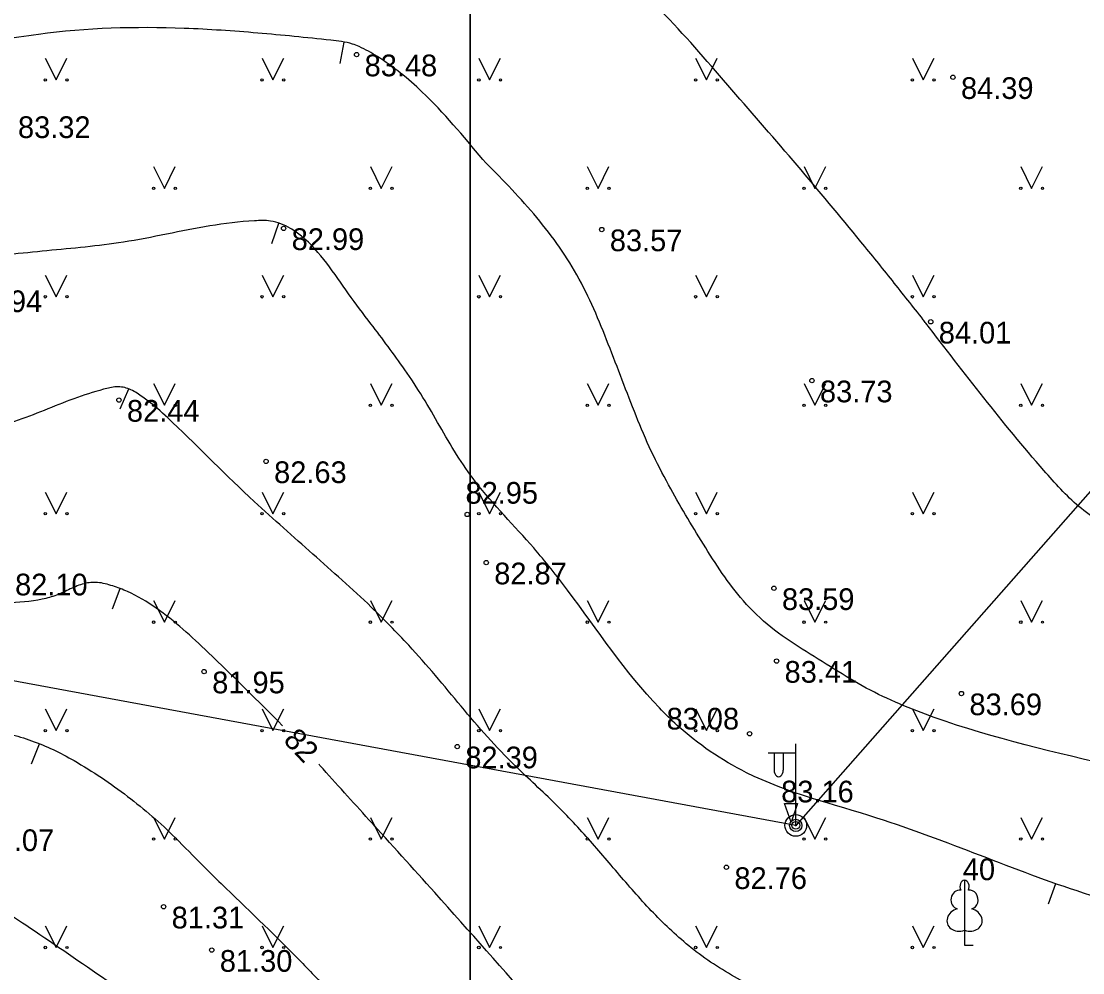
# Model space of a CAD drawing. Extents: x 576692 to 577659, y 273254 to 273799.
# Drawn here: x 577451.7 to 577476.18, y 273326.92 to 273348.85 of the extents above; entities that cross this region are included whole.
import ezdxf

# ---------------------------------------------------------------- set-up
doc = ezdxf.new("R2010")
doc.units = 0
for name, color, linetype in [('APGR_SARK_####_####_#', 7, 'Continuous'), ('BUVE_BALK_####_####_#', 7, 'Continuous'), ('GEOD_ELEM_####_TKST_#', 7, 'Continuous'), ('GEOD_SITP_####_TKST_#', 7, 'Continuous'), ('HIDT_REZV_####_TKST_#', 7, 'Continuous'), ('LKAN_ELEM_PAST_TKST_#', 7, 'Continuous'), ('RAMI_UZMR_####_####_#', 7, 'Continuous'), ('RELJ_ELEM_####_####_#', 7, 'Continuous'), ('RELJ_HORZ_PAMT_####_#', 7, 'Continuous'), ('TERT_DIAM_####_TKST_#', 7, 'Continuous'), ('TERT_KONT_####_####_#', 7, 'Continuous'), ('TERT_KRND_####_####_#', 7, 'Continuous')]:
    doc.layers.add(name, color=color, linetype=linetype)

msp = doc.modelspace()

# ---------------------------------------------------------------- linework, layer by layer
at = {"layer": 'BUVE_BALK_####_####_#'}
msp.add_spline([(577440.086, 273287.025), (577442.904, 273289.876), (577446.523, 273296.367), (577448.353, 273301.527), (577447.979, 273307.103), (577447.202, 273311.849), (577448.307, 273313.964), (577449.38, 273315.637), (577450.167, 273316.168), (577454.625, 273317.51), (577459.249, 273318.082), (577466.371, 273319.92), (577471.723, 273321.743), (577476.307, 273322.448), (577482.982, 273324.454), (577489.827, 273326.826), (577496.27, 273329.895), (577498.201, 273330.582), (577503.884, 273332.112), (577509.742, 273333.633), (577512.976, 273334.474), (577526.395, 273338.786), (577528.539, 273339.152), (577529.819, 273339.159)], degree=3, dxfattribs=at)
at = {"layer": 'GEOD_ELEM_####_TKST_#'}
msp.add_line((577453.802, 273335.308), (577453.98, 273335.775), dxfattribs=at)
for points in [[(577472.56, 273341.89), (577472.5, 273341.971), (577472.144, 273342.423), (577471.787, 273342.874), (577471.063, 273343.768), (577469.591, 273345.533), (577468.085, 273347.273), (577466.548, 273348.994), (577465.374, 273350.085), (577464.97, 273350.399)], [(577483.615, 273336.619), (577482.815, 273336.591), (577481.136, 273336.577), (577479.46, 273336.595), (577478.862, 273336.619), (577478.268, 273336.685), (577477.679, 273336.816), (577477.387, 273336.912), (577477.097, 273337.032), (577476.091, 273337.666), (577475.282, 273338.495), (577472.56, 273341.89)], [(577457.726, 273332.612), (577456.007, 273334.304), (577454.807, 273335.324), (577454.148, 273335.705), (577453.806, 273335.835), (577453.457, 273335.914), (577453.145, 273335.887), (577452.829, 273335.766), (577452.509, 273335.623), (577452.182, 273335.529), (577451.352, 273335.445), (577450.166, 273335.513), (577448.981, 273335.637), (577447.795, 273335.751), (577446.608, 273335.786), (577442.612, 273335.697)], [(577479.069, 273319.949), (577476.485, 273319.899), (577475.748, 273320.022), (577475.016, 273320.171), (577473.563, 273320.542), (577471.782, 273321.087), (577470.824, 273321.437), (577470.184, 273321.64), (577469.536, 273321.82), (577468.887, 273321.998), (577468.242, 273322.193), (577466.653, 273322.964), (577465.845, 273323.708), (577465.082, 273324.478), (577463.624, 273326.076), (577461.234, 273328.765), (577459.717, 273330.445), (577458.587, 273331.695), (577458.562, 273331.723)]]:
    msp.add_spline(points, degree=3, dxfattribs=at)
at = {"layer": 'GEOD_SITP_####_TKST_#'}
for p, q in [((577459.052, 273347.876), (577459.148, 273348.367)), ((577457.473, 273343.728), (577457.636, 273344.2)), ((577453.981, 273339.919), (577454.181, 273340.378)), ((577451.935, 273331.732), (577452.119, 273332.197)), ((577475.389, 273328.508), (577475.557, 273328.979))]:
    msp.add_line(p, q, dxfattribs=at)
for points in [[(577433.681, 273353.549), (577434.146, 273353.681), (577435.34, 273354.095), (577436.513, 273354.572), (577437.693, 273355.032), (577438.906, 273355.393), (577439.647, 273355.5), (577440.061, 273355.535), (577444.819, 273356.294), (577447.03, 273356.719), (577447.248, 273356.787), (577447.696, 273357.012), (577453.343, 273359.863), (577455.148, 273360.377), (577456.086, 273360.445), (577457.014, 273360.435), (577458.292, 273360.309), (577459.568, 273360.001), (577462.624, 273358.821), (577464.616, 273357.852), (577466.676, 273356.676), (577467.661, 273356.019), (577468.602, 273355.295), (577469.243, 273354.712), (577469.849, 273354.096), (577470.446, 273353.472), (577471.062, 273352.865), (577472.449, 273351.604), (577473.17, 273351.006), (577473.926, 273350.446), (577474.125, 273350.342), (577474.341, 273350.271), (577474.56, 273350.205), (577474.768, 273350.118), (577476.044, 273349.322), (577477.563, 273348.003), (577479.04, 273346.646), (577480.506, 273345.28), (577481.996, 273343.935), (577482.875, 273343.223), (577486.671, 273341.597), (577490.988, 273342.238), (577495.177, 273344.395), (577505.79, 273348.286), (577510.118, 273350.135)], [(577527.05, 273349.41), (577525.115, 273348.095), (577523.428, 273347.167), (577521.332, 273346.203), (577519.606, 273345.516), (577517.434, 273344.55), (577515.604, 273343.88), (577513.73, 273343.321), (577511.866, 273342.738), (577510.954, 273342.397), (577510.065, 273341.999), (577506.365, 273340.065), (577502.716, 273338.041), (577501.439, 273337.285), (577500.178, 273336.499), (577497.567, 273335.101), (577493.474, 273333.458), (577489.361, 273331.873), (577487.055, 273330.979), (577485.89, 273330.572), (577485.304, 273330.388), (577484.714, 273330.221), (577483.886, 273330.115), (577483.037, 273330.184), (577482.185, 273330.357), (577481.35, 273330.567), (577476.99, 273331.654), (577472.749, 273332.806), (577471.186, 273333.482), (577470.444, 273333.918), (577469.71, 273334.381), (577468.985, 273334.883), (577468.353, 273335.492), (577467.429, 273336.795), (577466.627, 273338.162), (577466.228, 273338.942), (577465.879, 273339.754), (577465.237, 273341.409), (577464.512, 273343.003), (577463.516, 273344.41), (577462.339, 273345.665)], [(577462.339, 273345.665), (577460.939, 273347.225), (577459.911, 273348.039), (577459.492, 273348.266), (577459.333, 273348.326), (577458.834, 273348.414), (577457.15, 273348.579), (577455.458, 273348.687), (577452.093, 273348.55), (577451.196, 273348.409), (577450.303, 273348.24), (577448.536, 273347.816), (577443.422, 273346.414), (577442.171, 273346.064)], [(577529.606, 273347.136), (577528.445, 273346.428), (577525.335, 273344.942), (577523.287, 273343.932), (577519.942, 273342.473), (577516.535, 273341.179), (577515.201, 273340.747), (577513.845, 273340.377), (577512.495, 273339.988), (577511.182, 273339.498), (577509.506, 273338.608), (577507.914, 273337.562), (577506.332, 273336.496), (577504.687, 273335.547), (577502.467, 273334.446), (577500.241, 273333.358), (577495.754, 273331.246), (577491.076, 273329.209), (577488.577, 273328.224), (577487.304, 273327.799), (577486.008, 273327.432), (577484.227, 273327.258), (577482.435, 273327.432), (577479.298, 273327.961), (577476.198, 273328.754), (577471.432, 273330.484), (577468.423, 273331.53), (577466.826, 273332.621), (577466.415, 273333.022), (577464.299, 273335.735), (577463.516, 273336.711), (577462.174, 273338.236), (577461.739, 273338.863), (577461.348, 273339.521), (577460.962, 273340.182), (577460.541, 273340.819), (577459.762, 273341.878), (577459.246, 273342.569), (577458.16, 273343.898), (577457.905, 273344.078), (577457.448, 273344.246), (577457.074, 273344.252), (577456.047, 273344.134), (577454.052, 273343.759), (577452.289, 273343.561), (577450.526, 273343.384), (577448.905, 273343.255), (577447.284, 273343.115), (577446.578, 273342.993), (577443.988, 273342.333), (577443.349, 273342.177)], [(577531.625, 273345.202), (577529.559, 273342.552), (577527.687, 273341.084), (577525.405, 273339.713), (577524.192, 273339.157), (577522.943, 273338.683), (577520.422, 273337.964), (577517.861, 273337.411), (577515.305, 273336.862), (577512.795, 273336.153), (577509.22, 273334.862), (577505.018, 273333.083), (577503.553, 273332.071), (577503.284, 273331.804), (577503.039, 273331.514), (577502.795, 273331.224), (577502.527, 273330.955), (577501.89, 273330.406), (577501.233, 273329.882), (577499.795, 273329.053), (577496.857, 273327.9), (577494.396, 273326.913), (577493.163, 273326.423), (577491.922, 273325.947), (577487.632, 273324.934), (577485.432, 273324.642), (577484.333, 273324.494), (577483.238, 273324.325), (577480.955, 273323.953), (577478.67, 273323.609), (577477.42, 273323.486), (577476.794, 273323.504), (577476.176, 273323.609), (577474.028, 273324.342), (577471.939, 273325.232), (577469.527, 273326.172), (577468.36, 273326.71), (577467.802, 273327.032), (577467.266, 273327.403), (577466.382, 273328.191), (577465.59, 273329.06), (577464.825, 273329.951), (577464.02, 273330.804), (577463.09, 273331.689), (577462.447, 273332.356), (577461.843, 273333.06), (577461.248, 273333.772), (577460.633, 273334.466), (577459.769, 273335.348), (577459.102, 273335.965), (577458.424, 273336.57), (577457.744, 273337.172), (577457.071, 273337.781), (577455.188, 273339.604), (577454.719, 273340.023), (577454.466, 273340.209), (577454.191, 273340.373), (577453.896, 273340.424), (577453.594, 273340.368), (577452.906, 273340.149), (577452.226, 273339.882), (577451.54, 273339.628), (577450.835, 273339.444), (577449.277, 273339.262), (577448.632, 273339.263), (577447.987, 273339.286), (577447.342, 273339.305), (577446.698, 273339.293), (577444.022, 273339.084), (577443.067, 273338.963), (577443.065, 273338.963)], [(577442.046, 273332.54), (577444.047, 273332.679), (577446.023, 273332.742), (577448.641, 273332.737), (577449.207, 273332.717), (577449.772, 273332.672), (577450.335, 273332.608), (577450.899, 273332.527), (577451.424, 273332.421), (577451.935, 273332.266), (577452.431, 273332.062), (577452.914, 273331.808), (577454.15, 273330.985), (577455.254, 273330.027), (577455.876, 273329.395), (577456.308, 273328.972), (577458.053, 273327.27), (577458.757, 273326.525), (577459.096, 273326.14), (577459.433, 273325.753), (577460.047, 273324.921), (577460.596, 273324.032), (577461.174, 273323.172), (577461.503, 273322.779), (577461.876, 273322.426), (577463.022, 273321.51), (577464.183, 273320.615), (577465.446, 273319.654), (577468.759, 273318.12), (577470.368, 273316.813), (577470.931, 273316.149)], [(577441.53, 273329.58), (577441.536, 273329.58), (577442.98, 273329.658), (577446.342, 273329.741), (577447.115, 273329.735), (577447.885, 273329.679), (577448.651, 273329.552), (577449.031, 273329.454), (577449.409, 273329.329), (577450.653, 273328.742), (577451.799, 273328.021), (577453.548, 273326.829), (577455.601, 273325.353), (577456.194, 273324.877), (577456.759, 273324.367), (577457.301, 273323.833), (577457.827, 273323.282), (577458.269, 273322.766), (577458.682, 273322.228), (577459.092, 273321.687), (577459.526, 273321.163), (577460.957, 273319.669), (577461.721, 273318.974), (577462.118, 273318.642), (577462.527, 273318.323), (577462.968, 273318.04), (577463.434, 273317.798), (577463.901, 273317.559), (577464.348, 273317.287), (577464.612, 273317.101)]]:
    msp.add_spline(points, degree=3, dxfattribs=at)
at = {"layer": 'LKAN_ELEM_PAST_TKST_#'}
for p, q in [((577452.25, 273348), (577452.5, 273347.5)), ((577452.5, 273347.5), (577452.75, 273348)), ((577457.25, 273348), (577457.5, 273347.5)), ((577457.5, 273347.5), (577457.75, 273348)), ((577462.25, 273348), (577462.5, 273347.5)), ((577462.5, 273347.5), (577462.75, 273348)), ((577467.25, 273348), (577467.5, 273347.5)), ((577467.5, 273347.5), (577467.75, 273348)), ((577472.25, 273348), (577472.5, 273347.5)), ((577472.5, 273347.5), (577472.75, 273348)), ((577454.75, 273345.5), (577455, 273345)), ((577455, 273345), (577455.25, 273345.5)), ((577459.75, 273345.5), (577460, 273345)), ((577460, 273345), (577460.25, 273345.5)), ((577464.75, 273345.5), (577465, 273345)), ((577465, 273345), (577465.25, 273345.5)), ((577469.75, 273345.5), (577470, 273345)), ((577470, 273345), (577470.25, 273345.5)), ((577474.75, 273345.5), (577475, 273345)), ((577475, 273345), (577475.25, 273345.5)), ((577452.25, 273343), (577452.5, 273342.5)), ((577452.5, 273342.5), (577452.75, 273343)), ((577457.25, 273343), (577457.5, 273342.5)), ((577457.5, 273342.5), (577457.75, 273343)), ((577462.25, 273343), (577462.5, 273342.5)), ((577462.5, 273342.5), (577462.75, 273343)), ((577467.25, 273343), (577467.5, 273342.5)), ((577467.5, 273342.5), (577467.75, 273343)), ((577472.25, 273343), (577472.5, 273342.5)), ((577472.5, 273342.5), (577472.75, 273343)), ((577454.75, 273340.5), (577455, 273340)), ((577455, 273340), (577455.25, 273340.5)), ((577459.75, 273340.5), (577460, 273340)), ((577460, 273340), (577460.25, 273340.5)), ((577464.75, 273340.5), (577465, 273340)), ((577465, 273340), (577465.25, 273340.5)), ((577469.75, 273340.5), (577470, 273340)), ((577470, 273340), (577470.25, 273340.5)), ((577474.75, 273340.5), (577475, 273340)), ((577475, 273340), (577475.25, 273340.5)), ((577452.25, 273338), (577452.5, 273337.5)), ((577452.5, 273337.5), (577452.75, 273338)), ((577457.25, 273338), (577457.5, 273337.5)), ((577457.5, 273337.5), (577457.75, 273338)), ((577462.25, 273338), (577462.5, 273337.5)), ((577462.5, 273337.5), (577462.75, 273338)), ((577467.25, 273338), (577467.5, 273337.5)), ((577467.5, 273337.5), (577467.75, 273338)), ((577472.25, 273338), (577472.5, 273337.5)), ((577472.5, 273337.5), (577472.75, 273338)), ((577454.75, 273335.5), (577455, 273335)), ((577455, 273335), (577455.25, 273335.5)), ((577459.75, 273335.5), (577460, 273335)), ((577460, 273335), (577460.25, 273335.5)), ((577464.75, 273335.5), (577465, 273335)), ((577465, 273335), (577465.25, 273335.5)), ((577469.75, 273335.5), (577470, 273335)), ((577470, 273335), (577470.25, 273335.5)), ((577474.75, 273335.5), (577475, 273335)), ((577475, 273335), (577475.25, 273335.5)), ((577452.25, 273333), (577452.5, 273332.5)), ((577452.5, 273332.5), (577452.75, 273333)), ((577457.25, 273333), (577457.5, 273332.5)), ((577457.5, 273332.5), (577457.75, 273333)), ((577462.25, 273333), (577462.5, 273332.5)), ((577462.5, 273332.5), (577462.75, 273333)), ((577467.25, 273333), (577467.5, 273332.5)), ((577467.5, 273332.5), (577467.75, 273333)), ((577472.25, 273333), (577472.5, 273332.5)), ((577472.5, 273332.5), (577472.75, 273333)), ((577454.75, 273330.5), (577455, 273330)), ((577455, 273330), (577455.25, 273330.5)), ((577459.75, 273330.5), (577460, 273330)), ((577460, 273330), (577460.25, 273330.5)), ((577464.75, 273330.5), (577465, 273330)), ((577465, 273330), (577465.25, 273330.5)), ((577469.75, 273330.5), (577470, 273330)), ((577470, 273330), (577470.25, 273330.5)), ((577474.75, 273330.5), (577475, 273330)), ((577475, 273330), (577475.25, 273330.5)), ((577452.25, 273328), (577452.5, 273327.5)), ((577452.5, 273327.5), (577452.75, 273328)), ((577457.25, 273328), (577457.5, 273327.5)), ((577457.5, 273327.5), (577457.75, 273328)), ((577462.25, 273328), (577462.5, 273327.5)), ((577462.5, 273327.5), (577462.75, 273328)), ((577467.25, 273328), (577467.5, 273327.5)), ((577467.5, 273327.5), (577467.75, 273328)), ((577472.25, 273328), (577472.5, 273327.5)), ((577472.5, 273327.5), (577472.75, 273328)), ((577473.452, 273327.899), (577473.452, 273327.552)), ((577473.452, 273327.552), (577473.652, 273327.552))]:
    msp.add_line(p, q, dxfattribs=at)
for points in [[(577473.452, 273329.052), (577473.452, 273327.899)], [(577473.542, 273328.82), (577473.541, 273328.821)]]:
    msp.add_lwpolyline(points, dxfattribs=at)
for centre, radius in [((577452.25, 273347.5), 0.028), ((577452.75, 273347.5), 0.0263), ((577457.25, 273347.5), 0.028), ((577457.75, 273347.5), 0.0263), ((577462.25, 273347.5), 0.028), ((577462.75, 273347.5), 0.0263), ((577467.25, 273347.5), 0.028), ((577467.75, 273347.5), 0.0263), ((577472.25, 273347.5), 0.028), ((577472.75, 273347.5), 0.0263), ((577454.75, 273345), 0.028), ((577455.25, 273345), 0.0263), ((577459.75, 273345), 0.028), ((577460.25, 273345), 0.0263), ((577464.75, 273345), 0.028), ((577465.25, 273345), 0.0263), ((577469.75, 273345), 0.028), ((577470.25, 273345), 0.0263), ((577474.75, 273345), 0.028), ((577475.25, 273345), 0.0263), ((577452.25, 273342.5), 0.028), ((577452.75, 273342.5), 0.0263), ((577457.25, 273342.5), 0.028), ((577457.75, 273342.5), 0.0263), ((577462.25, 273342.5), 0.028), ((577462.75, 273342.5), 0.0263), ((577467.25, 273342.5), 0.028), ((577467.75, 273342.5), 0.0263), ((577472.25, 273342.5), 0.028), ((577472.75, 273342.5), 0.0263), ((577454.75, 273340), 0.028), ((577455.25, 273340), 0.0263), ((577459.75, 273340), 0.028), ((577460.25, 273340), 0.0263), ((577464.75, 273340), 0.028), ((577465.25, 273340), 0.0263), ((577469.75, 273340), 0.028), ((577470.25, 273340), 0.0263), ((577474.75, 273340), 0.028), ((577475.25, 273340), 0.0263), ((577452.25, 273337.5), 0.028), ((577452.75, 273337.5), 0.0263), ((577457.25, 273337.5), 0.028), ((577457.75, 273337.5), 0.0263), ((577462.25, 273337.5), 0.028), ((577462.75, 273337.5), 0.0263), ((577467.25, 273337.5), 0.028), ((577467.75, 273337.5), 0.0263), ((577472.25, 273337.5), 0.028), ((577472.75, 273337.5), 0.0263), ((577454.75, 273335), 0.028), ((577455.25, 273335), 0.0263), ((577459.75, 273335), 0.028), ((577460.25, 273335), 0.0263), ((577464.75, 273335), 0.028), ((577465.25, 273335), 0.0263), ((577469.75, 273335), 0.028), ((577470.25, 273335), 0.0263), ((577474.75, 273335), 0.028), ((577475.25, 273335), 0.0263), ((577452.25, 273332.5), 0.028), ((577452.75, 273332.5), 0.0263), ((577457.25, 273332.5), 0.028), ((577457.75, 273332.5), 0.0263), ((577462.25, 273332.5), 0.028), ((577462.75, 273332.5), 0.0263), ((577467.25, 273332.5), 0.028), ((577467.75, 273332.5), 0.0263), ((577472.25, 273332.5), 0.028), ((577472.75, 273332.5), 0.0263), ((577454.75, 273330), 0.028), ((577455.25, 273330), 0.0263), ((577459.75, 273330), 0.028), ((577460.25, 273330), 0.0263), ((577464.75, 273330), 0.028), ((577465.25, 273330), 0.0263), ((577469.75, 273330), 0.028), ((577470.25, 273330), 0.0263), ((577474.75, 273330), 0.028), ((577475.25, 273330), 0.0263), ((577452.25, 273327.5), 0.028), ((577452.75, 273327.5), 0.0263), ((577457.25, 273327.5), 0.028), ((577457.75, 273327.5), 0.0263), ((577462.25, 273327.5), 0.028), ((577462.75, 273327.5), 0.0263), ((577467.25, 273327.5), 0.028), ((577467.75, 273327.5), 0.0263), ((577472.25, 273327.5), 0.028), ((577472.75, 273327.5), 0.0263)]:
    msp.add_circle(centre, radius, dxfattribs=at)
for centre, major_axis, ratio, start_param, end_param in [((577473.324, 273328.607), (-0.039, -0.212), 0.861323, 3.141593, 6.283185), ((577473.452, 273328.902), (0, -0.15), 0.707107, 3.14537, 5.287485), ((577473.452, 273328.902), (0, -0.15), 0.707107, 0.995701, 3.137816), ((577473.58, 273328.607), (0.039, -0.212), 0.861323, 0, 3.141593), ((577473.362, 273328.145), (0.307, 0.095), 0.814445, 1.570796, 4.752015), ((577473.542, 273328.145), (-0.307, 0.095), 0.814445, 1.531171, 4.712389)]:
    msp.add_ellipse(centre, major_axis=major_axis, ratio=ratio, start_param=start_param, end_param=end_param, dxfattribs=at)
at = {"layer": 'RAMI_UZMR_####_####_#'}
for points in [[(577264.833, 273540.966), (577264.833, 273254.354), (577462.049, 273254.354), (577462.049, 273540.966)], [(577462.049, 273540.966), (577462.049, 273254.354), (577659.265, 273254.354), (577659.265, 273540.966)]]:
    msp.add_lwpolyline(points, close=True, dxfattribs=at)
at = {"layer": 'RELJ_ELEM_####_####_#'}
msp.add_lwpolyline([(577469.301, 273330.819), (577469.601, 273330.819), (577469.451, 273330.386)], close=True, dxfattribs=at)
for centre in [(577459.431, 273348.083), (577473.185, 273347.561), (577457.748, 273344.078), (577465.086, 273344.051), (577472.673, 273341.923), (577469.932, 273340.568), (577453.949, 273340.121), (577457.343, 273338.706), (577461.982, 273337.482), (577462.42, 273336.372), (577469.055, 273335.78), (577469.116, 273334.104), (577455.915, 273333.86), (577473.38, 273333.355), (577468.496, 273332.427), (577461.753, 273332.131), (577467.959, 273329.349), (577454.98, 273328.44), (577456.091, 273327.441)]:
    msp.add_circle(centre, 0.05, dxfattribs=at)
at = {"layer": 'TERT_DIAM_####_TKST_#'}
for p, q in [((577469.56, 273330.315), (577469.56, 273332.198)), ((577469.56, 273331.982), (577468.925, 273331.977)), ((577469.06, 273331.978), (577469.06, 273331.586)), ((577469.27, 273331.98), (577469.27, 273331.586))]:
    msp.add_line(p, q, dxfattribs=at)
for radius in [0.25, 0.09]:
    msp.add_circle((577469.56, 273330.315), radius, dxfattribs=at)
msp.add_ellipse((577469.165, 273331.586), major_axis=(0, 0.151), ratio=0.695971, start_param=1.570796, end_param=4.712389, dxfattribs=at)
at = {"layer": 'TERT_KONT_####_####_#'}
for radius in [0.141, 0.0126]:
    msp.add_circle((577469.56, 273330.315), radius, dxfattribs=at)
at = {"layer": 'TERT_KRND_####_####_#'}
msp.add_lwpolyline([(577471.439, 273417.943), (577504.938, 273370.442), (577469.56, 273330.315), (577408.781, 273341.539), (577378.053, 273361.375), (577348.46, 273393.654), (577360.328, 273412.589)], dxfattribs=at)

# ---------------------------------------------------------------- texts
at = {"layer": 'APGR_SARK_####_####_#'}
msp.add_text(' 40', height=0.5, dxfattribs=at).set_placement((577473.227, 273329.052))
at = {"layer": 'HIDT_REZV_####_TKST_#'}
for s, p in [(' 83.48', (577459.431, 273347.583)), (' 84.39', (577473.185, 273347.061)), (' 83.32', (577451.436, 273346.16)), (' 82.99', (577457.748, 273343.578)), (' 83.57', (577465.086, 273343.551)), (' 82.94', (577450.321, 273342.147)), (' 84.01', (577472.673, 273341.423)), (' 83.73', (577469.932, 273340.068)), (' 82.44', (577453.949, 273339.621)), (' 82.63', (577457.343, 273338.206)), (' 82.95', (577461.757, 273337.731)), (' 82.87', (577462.42, 273335.872)), (' 82.10', (577451.369, 273335.617)), (' 83.59', (577469.055, 273335.28)), (' 83.41', (577469.116, 273333.604)), (' 81.95', (577455.915, 273333.36)), (' 83.69', (577473.38, 273332.855)), (' 83.08', (577466.394, 273332.525)), (' 82.39', (577461.753, 273331.631)), (' 83.16', (577469.038, 273330.845)), (' 81.07', (577450.597, 273329.723)), (' 82.76', (577467.959, 273328.849)), (' 81.31', (577454.98, 273327.94)), (' 81.30', (577456.091, 273326.941))]:
    msp.add_text(s, height=0.5, dxfattribs=at).set_placement(p)
at = {"layer": 'RELJ_HORZ_PAMT_####_#'}
msp.add_text('82', height=0.5, rotation=313.2519, dxfattribs=at).set_placement((577457.719, 273332.262))

doc.saveas('drawing.dxf')
